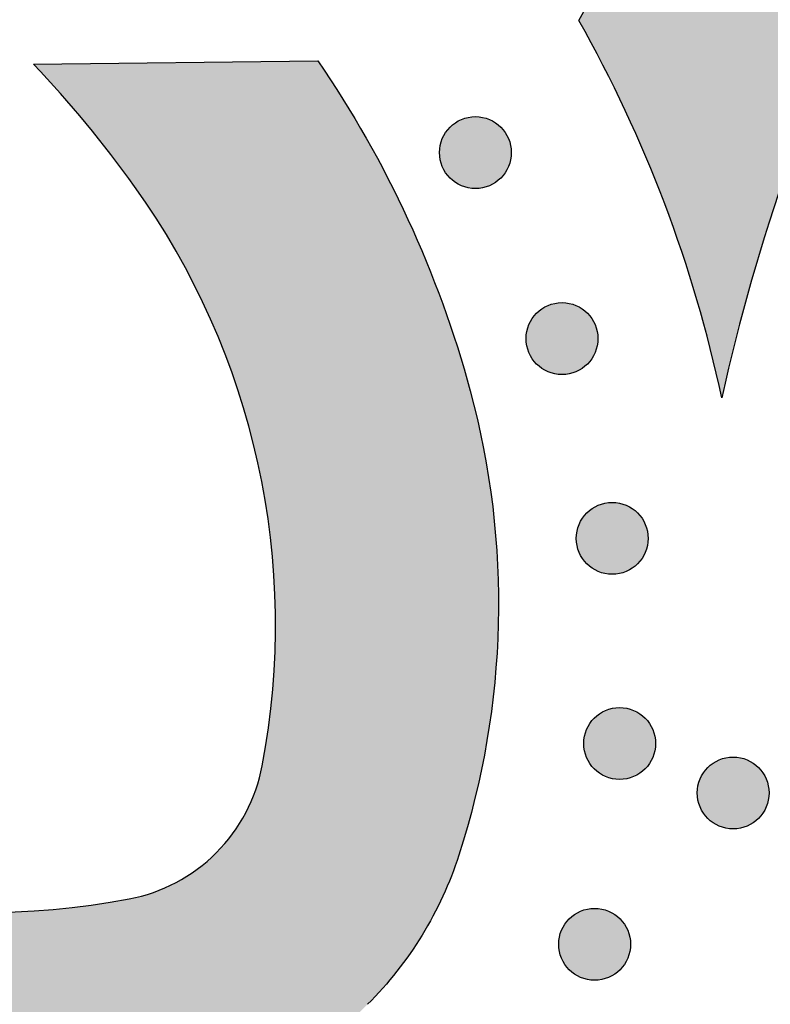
# Model space of a CAD drawing. Header units: millimetres. Extents: x -3873 to -97, y 912 to 4165.
# Tile 464 of 656: x -1398 to -1361, y 2634 to 2683. Entities that reach past the tile are written whole.
import ezdxf

# ---------------------------------------------------------------- set-up
doc = ezdxf.new("R2010")
doc.units = ezdxf.units.MM
doc.layers.add('pattern', color=7, linetype='Continuous', true_color=0x000000)

msp = doc.modelspace()

# ---------------------------------------------------------------- hatches: boundary and pattern name
at = {"layer": 'pattern'}
for points in [[(-1453.09, 2749.31), (-1451.684, 2749.66), (-1450.284, 2750.051), (-1448.892, 2750.481), (-1447.51, 2750.952), (-1446.139, 2751.462), (-1444.782, 2752.011), (-1443.44, 2752.599), (-1442.115, 2753.224), (-1440.807, 2753.887), (-1439.52, 2754.586), (-1438.254, 2755.321), (-1437.01, 2756.09), (-1435.791, 2756.893), (-1434.597, 2757.728), (-1433.429, 2758.594), (-1432.29, 2759.489), (-1429.559, 2760.115), (-1426.804, 2760.667), (-1424.029, 2761.143), (-1421.237, 2761.542), (-1418.429, 2761.864), (-1415.611, 2762.107), (-1412.785, 2762.272), (-1409.954, 2762.358), (-1407.122, 2762.365), (-1404.292, 2762.292), (-1401.467, 2762.141), (-1398.651, 2761.911), (-1395.846, 2761.603), (-1393.057, 2761.218), (-1390.286, 2760.757), (-1387.536, 2760.22), (-1385.864, 2759.847), (-1384.201, 2759.428), (-1382.55, 2758.966), (-1380.912, 2758.459), (-1379.766, 2758.07), (-1378.624, 2757.645), (-1377.487, 2757.185), (-1376.359, 2756.689), (-1375.239, 2756.158), (-1374.13, 2755.592), (-1373.033, 2754.99), (-1371.95, 2754.354), (-1370.883, 2753.684), (-1369.833, 2752.98), (-1368.801, 2752.243), (-1367.79, 2751.474), (-1366.8, 2750.673), (-1365.834, 2749.842), (-1364.892, 2748.982), (-1363.976, 2748.093), (-1363.087, 2747.177), (-1362.226, 2746.236), (-1361.395, 2745.269), (-1360.595, 2744.28), (-1359.825, 2743.269), (-1359.088, 2742.237), (-1358.384, 2741.187), (-1357.714, 2740.12), (-1357.077, 2739.037), (-1356.476, 2737.94), (-1355.909, 2736.832), (-1355.378, 2735.712), (-1354.882, 2734.583), (-1354.422, 2733.447), (-1353.997, 2732.305), (-1353.607, 2731.159), (-1353.19, 2729.822), (-1352.801, 2728.471), (-1352.44, 2727.108), (-1352.108, 2725.732), (-1351.806, 2724.345), (-1351.533, 2722.949), (-1351.291, 2721.542), (-1351.08, 2720.128), (-1350.9, 2718.707), (-1350.752, 2717.279), (-1350.635, 2715.847), (-1350.551, 2714.41), (-1350.498, 2712.97), (-1350.478, 2711.528), (-1350.49, 2710.086), (-1350.535, 2708.644), (-1350.612, 2707.203), (-1350.721, 2705.765), (-1350.862, 2704.33), (-1351.036, 2702.9), (-1351.241, 2701.475), (-1351.478, 2700.057), (-1351.746, 2698.647), (-1352.044, 2697.246), (-1352.374, 2695.854), (-1352.733, 2694.474), (-1353.122, 2693.105), (-1353.54, 2691.748), (-1353.986, 2690.406), (-1354.461, 2689.077), (-1354.962, 2687.764), (-1355.49, 2686.467), (-1356.778, 2683.77), (-1357.985, 2681.032), (-1359.11, 2678.256), (-1360.151, 2675.445), (-1361.106, 2672.605), (-1361.974, 2669.738), (-1362.754, 2666.849), (-1363.446, 2663.942), (-1363.717, 2665.158), (-1364.011, 2666.37), (-1364.328, 2667.577), (-1364.669, 2668.78), (-1365.033, 2669.976), (-1365.42, 2671.166), (-1365.83, 2672.349), (-1366.262, 2673.524), (-1366.717, 2674.69), (-1367.194, 2675.848), (-1367.693, 2676.995), (-1368.213, 2678.133), (-1368.755, 2679.259), (-1369.317, 2680.374), (-1369.9, 2681.476), (-1370.503, 2682.566), (-1369.523, 2684.364), (-1368.599, 2686.194), (-1367.731, 2688.054), (-1366.921, 2689.942), (-1366.171, 2691.854), (-1365.482, 2693.787), (-1364.855, 2695.739), (-1364.29, 2697.707), (-1364.054, 2698.609), (-1363.835, 2699.516), (-1363.631, 2700.429), (-1363.444, 2701.348), (-1363.272, 2702.271), (-1363.117, 2703.199), (-1362.979, 2704.132), (-1362.857, 2705.068), (-1362.751, 2706.007), (-1362.663, 2706.95), (-1362.592, 2707.894), (-1362.538, 2708.841), (-1362.501, 2709.789), (-1362.481, 2710.738), (-1362.479, 2711.687), (-1362.494, 2712.637), (-1362.526, 2713.586), (-1362.575, 2714.534), (-1362.641, 2715.481), (-1362.725, 2716.426), (-1362.826, 2717.369), (-1362.943, 2718.309), (-1363.078, 2719.246), (-1363.229, 2720.179), (-1363.397, 2721.108), (-1363.581, 2722.032), (-1363.782, 2722.952), (-1363.999, 2723.866), (-1364.231, 2724.774), (-1364.48, 2725.676), (-1364.744, 2726.572), (-1365.023, 2727.46), (-1365.302, 2728.282), (-1365.607, 2729.101), (-1365.937, 2729.916), (-1366.293, 2730.726), (-1366.674, 2731.529), (-1367.081, 2732.324), (-1367.512, 2733.111), (-1367.968, 2733.888), (-1368.449, 2734.653), (-1368.954, 2735.407), (-1369.483, 2736.146), (-1370.035, 2736.872), (-1370.609, 2737.582), (-1371.206, 2738.275), (-1371.823, 2738.95), (-1372.46, 2739.607), (-1373.118, 2740.245), (-1373.793, 2740.862), (-1374.486, 2741.458), (-1375.196, 2742.032), (-1375.922, 2742.584), (-1376.662, 2743.112), (-1377.415, 2743.617), (-1378.181, 2744.098), (-1378.957, 2744.555), (-1379.744, 2744.986), (-1380.54, 2745.392), (-1381.343, 2745.773), (-1382.152, 2746.129), (-1382.967, 2746.459), (-1383.787, 2746.764), (-1384.609, 2747.043), (-1385.497, 2747.322), (-1386.393, 2747.586), (-1387.295, 2747.834), (-1388.203, 2748.066), (-1389.117, 2748.283), (-1390.037, 2748.484), (-1390.961, 2748.668), (-1391.89, 2748.835), (-1392.823, 2748.987), (-1393.76, 2749.121), (-1394.7, 2749.238), (-1395.643, 2749.339), (-1396.588, 2749.422), (-1397.535, 2749.489), (-1398.483, 2749.538), (-1399.432, 2749.57), (-1400.382, 2749.584), (-1401.331, 2749.582), (-1402.28, 2749.562), (-1403.228, 2749.525), (-1404.175, 2749.47), (-1405.119, 2749.399), (-1406.062, 2749.311), (-1407.001, 2749.205), (-1407.937, 2749.083), (-1408.87, 2748.945), (-1409.798, 2748.789), (-1410.722, 2748.618), (-1411.64, 2748.43), (-1412.553, 2748.226), (-1413.461, 2748.006), (-1414.362, 2747.771), (-1416.331, 2747.205), (-1418.285, 2746.577), (-1420.22, 2745.886), (-1422.133, 2745.136), (-1424.022, 2744.325), (-1425.884, 2743.456), (-1427.715, 2742.53), (-1429.514, 2741.548), (-1430.866, 2742.313), (-1432.241, 2743.044), (-1433.637, 2743.741), (-1435.053, 2744.402), (-1436.489, 2745.026), (-1437.941, 2745.613), (-1439.41, 2746.161), (-1440.893, 2746.672), (-1442.389, 2747.142), (-1443.897, 2747.573), (-1445.414, 2747.964), (-1446.939, 2748.315), (-1448.471, 2748.625), (-1450.008, 2748.894), (-1451.548, 2749.123)], [(-1421.31, 2645.516), (-1420.558, 2644.99), (-1419.79, 2644.481), (-1419.006, 2643.989), (-1418.206, 2643.515), (-1417.391, 2643.059), (-1416.563, 2642.623), (-1415.721, 2642.206), (-1414.866, 2641.809), (-1413.999, 2641.433), (-1413.121, 2641.079), (-1412.232, 2640.746), (-1411.333, 2640.436), (-1410.426, 2640.149), (-1409.511, 2639.884), (-1408.588, 2639.643), (-1407.66, 2639.426), (-1406.726, 2639.233), (-1405.788, 2639.063), (-1404.846, 2638.918), (-1403.902, 2638.798), (-1402.957, 2638.701), (-1402.01, 2638.629), (-1401.064, 2638.581), (-1400.12, 2638.558), (-1399.177, 2638.558), (-1398.238, 2638.582), (-1397.303, 2638.63), (-1396.372, 2638.701), (-1395.447, 2638.795), (-1394.529, 2638.912), (-1393.617, 2639.051), (-1392.714, 2639.211), (-1392.565, 2639.241), (-1392.416, 2639.274), (-1392.267, 2639.309), (-1392.119, 2639.348), (-1391.971, 2639.389), (-1391.823, 2639.433), (-1391.676, 2639.48), (-1391.53, 2639.529), (-1391.385, 2639.582), (-1391.24, 2639.637), (-1391.096, 2639.695), (-1390.953, 2639.756), (-1390.812, 2639.819), (-1390.671, 2639.885), (-1390.532, 2639.954), (-1390.394, 2640.026), (-1390.257, 2640.1), (-1390.122, 2640.176), (-1389.988, 2640.255), (-1389.856, 2640.337), (-1389.726, 2640.421), (-1389.597, 2640.507), (-1389.47, 2640.596), (-1389.345, 2640.686), (-1389.221, 2640.779), (-1389.1, 2640.874), (-1388.981, 2640.972), (-1388.864, 2641.071), (-1388.748, 2641.172), (-1388.635, 2641.275), (-1388.524, 2641.38), (-1388.416, 2641.487), (-1388.309, 2641.595), (-1388.204, 2641.706), (-1388.101, 2641.819), (-1388, 2641.934), (-1387.901, 2642.052), (-1387.804, 2642.171), (-1387.709, 2642.292), (-1387.616, 2642.416), (-1387.525, 2642.541), (-1387.436, 2642.668), (-1387.35, 2642.797), (-1387.266, 2642.927), (-1387.185, 2643.059), (-1387.106, 2643.193), (-1387.029, 2643.328), (-1386.955, 2643.465), (-1386.884, 2643.603), (-1386.815, 2643.742), (-1386.749, 2643.883), (-1386.686, 2644.025), (-1386.625, 2644.167), (-1386.567, 2644.311), (-1386.512, 2644.456), (-1386.459, 2644.601), (-1386.41, 2644.747), (-1386.363, 2644.894), (-1386.319, 2645.042), (-1386.278, 2645.19), (-1386.239, 2645.338), (-1386.204, 2645.487), (-1386.171, 2645.636), (-1386.141, 2645.785), (-1385.981, 2646.688), (-1385.842, 2647.6), (-1385.726, 2648.518), (-1385.632, 2649.443), (-1385.561, 2650.374), (-1385.513, 2651.309), (-1385.489, 2652.249), (-1385.489, 2653.191), (-1385.513, 2654.136), (-1385.561, 2655.082), (-1385.633, 2656.028), (-1385.729, 2656.973), (-1385.85, 2657.917), (-1385.995, 2658.859), (-1386.165, 2659.797), (-1386.358, 2660.731), (-1386.576, 2661.659), (-1386.817, 2662.582), (-1387.081, 2663.497), (-1387.369, 2664.404), (-1387.679, 2665.303), (-1388.012, 2666.191), (-1388.367, 2667.07), (-1388.742, 2667.937), (-1389.139, 2668.791), (-1389.556, 2669.633), (-1389.993, 2670.462), (-1390.449, 2671.276), (-1390.924, 2672.076), (-1391.416, 2672.86), (-1391.925, 2673.628), (-1392.451, 2674.38), (-1393.619, 2675.951), (-1394.842, 2677.481), (-1396.116, 2678.968), (-1397.441, 2680.409), (-1383.396, 2680.578), (-1382.771, 2679.646), (-1382.165, 2678.7), (-1381.577, 2677.74), (-1381.01, 2676.766), (-1380.462, 2675.78), (-1379.936, 2674.782), (-1379.43, 2673.773), (-1378.945, 2672.753), (-1378.482, 2671.723), (-1378.042, 2670.683), (-1377.623, 2669.635), (-1377.227, 2668.58), (-1376.853, 2667.516), (-1376.503, 2666.447), (-1376.175, 2665.372), (-1375.871, 2664.292), (-1375.689, 2663.597), (-1375.52, 2662.898), (-1375.363, 2662.195), (-1375.218, 2661.487), (-1375.086, 2660.776), (-1374.967, 2660.061), (-1374.86, 2659.342), (-1374.766, 2658.621), (-1374.685, 2657.897), (-1374.617, 2657.171), (-1374.562, 2656.444), (-1374.52, 2655.715), (-1374.491, 2654.984), (-1374.476, 2654.253), (-1374.474, 2653.522), (-1374.485, 2652.79), (-1374.51, 2652.059), (-1374.548, 2651.328), (-1374.599, 2650.599), (-1374.663, 2649.871), (-1374.74, 2649.144), (-1374.831, 2648.42), (-1374.934, 2647.699), (-1375.051, 2646.98), (-1375.18, 2646.264), (-1375.322, 2645.552), (-1375.476, 2644.843), (-1375.643, 2644.139), (-1375.822, 2643.439), (-1376.014, 2642.744), (-1376.217, 2642.055), (-1376.432, 2641.37), (-1376.606, 2640.859), (-1376.795, 2640.351), (-1377, 2639.848), (-1377.22, 2639.35), (-1377.455, 2638.857), (-1377.705, 2638.372), (-1377.969, 2637.893), (-1378.248, 2637.422), (-1378.54, 2636.96), (-1378.846, 2636.507), (-1379.165, 2636.064), (-1379.496, 2635.63), (-1379.84, 2635.208), (-1380.195, 2634.796), (-1380.561, 2634.397), (-1380.937, 2634.009), (-1381.325, 2633.633), (-1381.724, 2633.267), (-1382.136, 2632.912), (-1382.558, 2632.568), (-1382.991, 2632.237), (-1383.435, 2631.918), (-1383.888, 2631.612), (-1384.35, 2631.319), (-1384.821, 2631.041), (-1385.299, 2630.776), (-1385.785, 2630.526), (-1386.277, 2630.291), (-1386.775, 2630.071), (-1387.278, 2629.866), (-1387.786, 2629.677), (-1388.297, 2629.502), (-1388.982, 2629.287), (-1389.672, 2629.084), (-1390.367, 2628.893), (-1391.066, 2628.714), (-1391.77, 2628.547), (-1392.479, 2628.392), (-1393.191, 2628.25), (-1393.907, 2628.121), (-1394.626, 2628.004), (-1395.347, 2627.9), (-1396.071, 2627.81), (-1396.798, 2627.732), (-1397.526, 2627.668), (-1398.255, 2627.617), (-1398.986, 2627.579), (-1399.717, 2627.554), (-1400.449, 2627.543), (-1401.18, 2627.545), (-1401.911, 2627.56), (-1402.641, 2627.588), (-1403.371, 2627.63), (-1404.098, 2627.685), (-1404.824, 2627.753), (-1405.548, 2627.834), (-1406.269, 2627.928), (-1406.988, 2628.034), (-1407.703, 2628.154), (-1408.414, 2628.286), (-1409.122, 2628.431), (-1409.826, 2628.587), (-1410.525, 2628.757), (-1411.219, 2628.938), (-1412.299, 2629.242), (-1413.374, 2629.569), (-1414.444, 2629.92), (-1415.507, 2630.293), (-1416.563, 2630.689), (-1417.611, 2631.108), (-1418.65, 2631.548), (-1419.681, 2632.011), (-1420.701, 2632.495), (-1421.71, 2633.001), (-1422.708, 2633.528), (-1423.694, 2634.075), (-1424.668, 2634.642), (-1425.628, 2635.229), (-1426.574, 2635.836), (-1427.506, 2636.461), (-1427.34, 2650.505), (-1425.898, 2649.181), (-1424.411, 2647.907), (-1422.881, 2646.684)], [(-1376.868, 2674.795), (-1376.839, 2674.768), (-1376.81, 2674.741), (-1376.781, 2674.714), (-1376.75, 2674.688), (-1376.718, 2674.662), (-1376.686, 2674.637), (-1376.652, 2674.612), (-1376.618, 2674.588), (-1376.583, 2674.565), (-1376.548, 2674.542), (-1376.511, 2674.52), (-1376.474, 2674.499), (-1376.436, 2674.478), (-1376.397, 2674.458), (-1376.358, 2674.44), (-1376.318, 2674.422), (-1376.277, 2674.405), (-1376.236, 2674.389), (-1376.194, 2674.373), (-1376.151, 2674.359), (-1376.108, 2674.346), (-1376.065, 2674.334), (-1376.021, 2674.323), (-1375.977, 2674.313), (-1375.932, 2674.305), (-1375.887, 2674.297), (-1375.842, 2674.291), (-1375.796, 2674.285), (-1375.751, 2674.281), (-1375.705, 2674.278), (-1375.659, 2674.276), (-1375.613, 2674.276), (-1375.567, 2674.276), (-1375.521, 2674.278), (-1375.475, 2674.281), (-1375.43, 2674.285), (-1375.384, 2674.291), (-1375.339, 2674.297), (-1375.294, 2674.305), (-1375.249, 2674.313), (-1375.205, 2674.323), (-1375.161, 2674.334), (-1375.118, 2674.346), (-1375.075, 2674.359), (-1375.032, 2674.374), (-1374.99, 2674.389), (-1374.949, 2674.405), (-1374.908, 2674.422), (-1374.868, 2674.44), (-1374.829, 2674.459), (-1374.79, 2674.478), (-1374.752, 2674.499), (-1374.715, 2674.52), (-1374.678, 2674.542), (-1374.643, 2674.565), (-1374.608, 2674.588), (-1374.573, 2674.612), (-1374.54, 2674.637), (-1374.508, 2674.662), (-1374.476, 2674.688), (-1374.445, 2674.714), (-1374.416, 2674.741), (-1374.387, 2674.768), (-1374.358, 2674.796), (-1374.331, 2674.824), (-1374.304, 2674.853), (-1374.277, 2674.883), (-1374.251, 2674.913), (-1374.225, 2674.945), (-1374.2, 2674.977), (-1374.175, 2675.011), (-1374.151, 2675.045), (-1374.128, 2675.08), (-1374.105, 2675.116), (-1374.083, 2675.152), (-1374.062, 2675.189), (-1374.041, 2675.227), (-1374.021, 2675.266), (-1374.003, 2675.305), (-1373.985, 2675.346), (-1373.968, 2675.386), (-1373.952, 2675.428), (-1373.936, 2675.47), (-1373.922, 2675.512), (-1373.909, 2675.555), (-1373.897, 2675.598), (-1373.886, 2675.642), (-1373.876, 2675.687), (-1373.868, 2675.731), (-1373.86, 2675.776), (-1373.854, 2675.822), (-1373.848, 2675.867), (-1373.844, 2675.913), (-1373.841, 2675.958), (-1373.839, 2676.004), (-1373.839, 2676.05), (-1373.839, 2676.096), (-1373.841, 2676.142), (-1373.844, 2676.188), (-1373.848, 2676.234), (-1373.854, 2676.279), (-1373.86, 2676.324), (-1373.868, 2676.369), (-1373.876, 2676.414), (-1373.886, 2676.458), (-1373.897, 2676.502), (-1373.909, 2676.545), (-1373.922, 2676.588), (-1373.937, 2676.631), (-1373.952, 2676.673), (-1373.968, 2676.714), (-1373.985, 2676.755), (-1374.003, 2676.795), (-1374.022, 2676.834), (-1374.041, 2676.873), (-1374.062, 2676.911), (-1374.083, 2676.948), (-1374.105, 2676.985), (-1374.128, 2677.021), (-1374.151, 2677.056), (-1374.175, 2677.09), (-1374.2, 2677.123), (-1374.225, 2677.155), (-1374.251, 2677.187), (-1374.277, 2677.218), (-1374.304, 2677.248), (-1374.331, 2677.277), (-1374.359, 2677.305), (-1374.387, 2677.332), (-1374.416, 2677.36), (-1374.446, 2677.386), (-1374.476, 2677.412), (-1374.508, 2677.438), (-1374.54, 2677.463), (-1374.574, 2677.488), (-1374.608, 2677.512), (-1374.643, 2677.536), (-1374.678, 2677.558), (-1374.715, 2677.58), (-1374.752, 2677.602), (-1374.79, 2677.622), (-1374.829, 2677.642), (-1374.868, 2677.661), (-1374.909, 2677.679), (-1374.949, 2677.696), (-1374.991, 2677.712), (-1375.033, 2677.727), (-1375.075, 2677.741), (-1375.118, 2677.754), (-1375.161, 2677.766), (-1375.205, 2677.777), (-1375.25, 2677.787), (-1375.294, 2677.796), (-1375.339, 2677.803), (-1375.385, 2677.81), (-1375.43, 2677.815), (-1375.476, 2677.819), (-1375.521, 2677.822), (-1375.567, 2677.824), (-1375.613, 2677.824), (-1375.659, 2677.824), (-1375.705, 2677.822), (-1375.751, 2677.819), (-1375.796, 2677.815), (-1375.842, 2677.81), (-1375.887, 2677.803), (-1375.932, 2677.795), (-1375.977, 2677.787), (-1376.021, 2677.777), (-1376.065, 2677.766), (-1376.108, 2677.754), (-1376.151, 2677.741), (-1376.194, 2677.727), (-1376.236, 2677.712), (-1376.277, 2677.695), (-1376.318, 2677.678), (-1376.358, 2677.66), (-1376.397, 2677.642), (-1376.436, 2677.622), (-1376.474, 2677.601), (-1376.511, 2677.58), (-1376.548, 2677.558), (-1376.584, 2677.535), (-1376.619, 2677.512), (-1376.653, 2677.488), (-1376.686, 2677.463), (-1376.718, 2677.438), (-1376.75, 2677.412), (-1376.781, 2677.386), (-1376.811, 2677.359), (-1376.84, 2677.332), (-1376.868, 2677.305), (-1376.895, 2677.276), (-1376.923, 2677.247), (-1376.949, 2677.218), (-1376.975, 2677.187), (-1377.001, 2677.155), (-1377.026, 2677.123), (-1377.051, 2677.089), (-1377.075, 2677.055), (-1377.099, 2677.02), (-1377.121, 2676.985), (-1377.143, 2676.948), (-1377.165, 2676.911), (-1377.185, 2676.873), (-1377.205, 2676.834), (-1377.224, 2676.795), (-1377.242, 2676.755), (-1377.259, 2676.714), (-1377.275, 2676.673), (-1377.29, 2676.631), (-1377.304, 2676.588), (-1377.317, 2676.545), (-1377.329, 2676.502), (-1377.34, 2676.458), (-1377.35, 2676.414), (-1377.359, 2676.369), (-1377.366, 2676.324), (-1377.373, 2676.279), (-1377.378, 2676.233), (-1377.382, 2676.188), (-1377.385, 2676.142), (-1377.387, 2676.096), (-1377.387, 2676.05), (-1377.387, 2676.004), (-1377.385, 2675.958), (-1377.382, 2675.912), (-1377.378, 2675.867), (-1377.373, 2675.821), (-1377.366, 2675.776), (-1377.358, 2675.731), (-1377.35, 2675.686), (-1377.34, 2675.642), (-1377.329, 2675.598), (-1377.317, 2675.555), (-1377.304, 2675.512), (-1377.29, 2675.469), (-1377.275, 2675.427), (-1377.258, 2675.386), (-1377.241, 2675.345), (-1377.223, 2675.305), (-1377.205, 2675.266), (-1377.185, 2675.227), (-1377.164, 2675.189), (-1377.143, 2675.152), (-1377.121, 2675.115), (-1377.098, 2675.08), (-1377.075, 2675.045), (-1377.051, 2675.011), (-1377.026, 2674.977), (-1377.001, 2674.945), (-1376.975, 2674.913), (-1376.949, 2674.882), (-1376.922, 2674.853), (-1376.895, 2674.824)], [(-1372.591, 2665.614), (-1372.563, 2665.587), (-1372.534, 2665.56), (-1372.504, 2665.533), (-1372.473, 2665.507), (-1372.442, 2665.481), (-1372.409, 2665.456), (-1372.376, 2665.431), (-1372.342, 2665.407), (-1372.307, 2665.384), (-1372.271, 2665.361), (-1372.235, 2665.339), (-1372.197, 2665.317), (-1372.159, 2665.297), (-1372.121, 2665.277), (-1372.081, 2665.259), (-1372.041, 2665.241), (-1372, 2665.224), (-1371.959, 2665.207), (-1371.917, 2665.192), (-1371.874, 2665.178), (-1371.832, 2665.165), (-1371.788, 2665.153), (-1371.744, 2665.142), (-1371.7, 2665.132), (-1371.655, 2665.124), (-1371.61, 2665.116), (-1371.565, 2665.109), (-1371.52, 2665.104), (-1371.474, 2665.1), (-1371.428, 2665.097), (-1371.382, 2665.095), (-1371.336, 2665.095), (-1371.29, 2665.095), (-1371.244, 2665.097), (-1371.199, 2665.1), (-1371.153, 2665.104), (-1371.108, 2665.109), (-1371.062, 2665.116), (-1371.017, 2665.124), (-1370.973, 2665.132), (-1370.928, 2665.142), (-1370.885, 2665.153), (-1370.841, 2665.165), (-1370.798, 2665.178), (-1370.756, 2665.192), (-1370.714, 2665.208), (-1370.672, 2665.224), (-1370.632, 2665.241), (-1370.591, 2665.259), (-1370.552, 2665.277), (-1370.513, 2665.297), (-1370.475, 2665.318), (-1370.438, 2665.339), (-1370.402, 2665.361), (-1370.366, 2665.384), (-1370.331, 2665.407), (-1370.297, 2665.431), (-1370.264, 2665.456), (-1370.231, 2665.481), (-1370.199, 2665.507), (-1370.169, 2665.533), (-1370.139, 2665.56), (-1370.11, 2665.587), (-1370.082, 2665.614), (-1370.054, 2665.643), (-1370.027, 2665.672), (-1370, 2665.702), (-1369.974, 2665.732), (-1369.948, 2665.764), (-1369.923, 2665.796), (-1369.898, 2665.83), (-1369.874, 2665.864), (-1369.851, 2665.899), (-1369.828, 2665.934), (-1369.806, 2665.971), (-1369.785, 2666.008), (-1369.764, 2666.046), (-1369.745, 2666.085), (-1369.726, 2666.124), (-1369.708, 2666.164), (-1369.691, 2666.205), (-1369.675, 2666.246), (-1369.66, 2666.288), (-1369.646, 2666.331), (-1369.633, 2666.374), (-1369.621, 2666.417), (-1369.61, 2666.461), (-1369.6, 2666.506), (-1369.591, 2666.55), (-1369.583, 2666.595), (-1369.577, 2666.64), (-1369.572, 2666.686), (-1369.567, 2666.732), (-1369.564, 2666.777), (-1369.563, 2666.823), (-1369.562, 2666.869), (-1369.563, 2666.915), (-1369.564, 2666.961), (-1369.567, 2667.007), (-1369.572, 2667.052), (-1369.577, 2667.098), (-1369.583, 2667.143), (-1369.591, 2667.188), (-1369.6, 2667.233), (-1369.61, 2667.277), (-1369.621, 2667.321), (-1369.633, 2667.364), (-1369.646, 2667.407), (-1369.66, 2667.45), (-1369.675, 2667.492), (-1369.691, 2667.533), (-1369.708, 2667.574), (-1369.726, 2667.614), (-1369.745, 2667.653), (-1369.765, 2667.692), (-1369.785, 2667.73), (-1369.806, 2667.767), (-1369.828, 2667.804), (-1369.851, 2667.84), (-1369.875, 2667.874), (-1369.899, 2667.909), (-1369.923, 2667.942), (-1369.948, 2667.974), (-1369.974, 2668.006), (-1370, 2668.037), (-1370.027, 2668.067), (-1370.054, 2668.096), (-1370.082, 2668.124), (-1370.11, 2668.151), (-1370.139, 2668.178), (-1370.169, 2668.205), (-1370.2, 2668.231), (-1370.231, 2668.257), (-1370.264, 2668.282), (-1370.297, 2668.307), (-1370.331, 2668.331), (-1370.366, 2668.354), (-1370.402, 2668.377), (-1370.438, 2668.399), (-1370.476, 2668.42), (-1370.514, 2668.441), (-1370.552, 2668.461), (-1370.592, 2668.479), (-1370.632, 2668.497), (-1370.673, 2668.514), (-1370.714, 2668.53), (-1370.756, 2668.546), (-1370.798, 2668.56), (-1370.841, 2668.573), (-1370.885, 2668.585), (-1370.929, 2668.596), (-1370.973, 2668.606), (-1371.018, 2668.614), (-1371.063, 2668.622), (-1371.108, 2668.628), (-1371.153, 2668.634), (-1371.199, 2668.638), (-1371.245, 2668.641), (-1371.291, 2668.643), (-1371.337, 2668.643), (-1371.382, 2668.643), (-1371.428, 2668.641), (-1371.474, 2668.638), (-1371.52, 2668.634), (-1371.565, 2668.628), (-1371.611, 2668.622), (-1371.655, 2668.614), (-1371.7, 2668.606), (-1371.744, 2668.596), (-1371.788, 2668.585), (-1371.832, 2668.573), (-1371.875, 2668.56), (-1371.917, 2668.546), (-1371.959, 2668.53), (-1372.001, 2668.514), (-1372.041, 2668.497), (-1372.081, 2668.479), (-1372.121, 2668.46), (-1372.16, 2668.441), (-1372.198, 2668.42), (-1372.235, 2668.399), (-1372.271, 2668.377), (-1372.307, 2668.354), (-1372.342, 2668.331), (-1372.376, 2668.307), (-1372.409, 2668.282), (-1372.442, 2668.257), (-1372.473, 2668.231), (-1372.504, 2668.205), (-1372.534, 2668.178), (-1372.563, 2668.151), (-1372.591, 2668.123), (-1372.619, 2668.095), (-1372.646, 2668.066), (-1372.673, 2668.036), (-1372.699, 2668.006), (-1372.725, 2667.974), (-1372.75, 2667.942), (-1372.774, 2667.908), (-1372.798, 2667.874), (-1372.822, 2667.839), (-1372.845, 2667.804), (-1372.867, 2667.767), (-1372.888, 2667.73), (-1372.908, 2667.692), (-1372.928, 2667.653), (-1372.947, 2667.614), (-1372.965, 2667.574), (-1372.982, 2667.533), (-1372.998, 2667.491), (-1373.013, 2667.45), (-1373.027, 2667.407), (-1373.04, 2667.364), (-1373.052, 2667.321), (-1373.063, 2667.277), (-1373.073, 2667.232), (-1373.082, 2667.188), (-1373.089, 2667.143), (-1373.096, 2667.098), (-1373.101, 2667.052), (-1373.105, 2667.006), (-1373.108, 2666.961), (-1373.11, 2666.915), (-1373.111, 2666.869), (-1373.11, 2666.823), (-1373.108, 2666.777), (-1373.105, 2666.731), (-1373.101, 2666.686), (-1373.096, 2666.64), (-1373.089, 2666.595), (-1373.082, 2666.55), (-1373.073, 2666.505), (-1373.063, 2666.461), (-1373.052, 2666.417), (-1373.04, 2666.374), (-1373.027, 2666.331), (-1373.013, 2666.288), (-1372.998, 2666.246), (-1372.982, 2666.205), (-1372.965, 2666.164), (-1372.947, 2666.124), (-1372.928, 2666.085), (-1372.908, 2666.046), (-1372.888, 2666.008), (-1372.866, 2665.971), (-1372.844, 2665.934), (-1372.822, 2665.898), (-1372.798, 2665.863), (-1372.774, 2665.829), (-1372.75, 2665.796), (-1372.724, 2665.764), (-1372.699, 2665.732), (-1372.672, 2665.701), (-1372.646, 2665.671), (-1372.618, 2665.642)], [(-1370.11, 2655.754), (-1370.081, 2655.726), (-1370.052, 2655.699), (-1370.022, 2655.672), (-1369.992, 2655.646), (-1369.96, 2655.62), (-1369.928, 2655.595), (-1369.894, 2655.57), (-1369.86, 2655.546), (-1369.825, 2655.523), (-1369.79, 2655.5), (-1369.753, 2655.478), (-1369.716, 2655.457), (-1369.678, 2655.436), (-1369.639, 2655.417), (-1369.6, 2655.398), (-1369.56, 2655.38), (-1369.519, 2655.363), (-1369.477, 2655.347), (-1369.436, 2655.332), (-1369.393, 2655.318), (-1369.35, 2655.305), (-1369.307, 2655.292), (-1369.263, 2655.282), (-1369.218, 2655.272), (-1369.174, 2655.263), (-1369.129, 2655.255), (-1369.084, 2655.249), (-1369.038, 2655.244), (-1368.992, 2655.239), (-1368.947, 2655.236), (-1368.901, 2655.235), (-1368.855, 2655.234), (-1368.809, 2655.235), (-1368.763, 2655.236), (-1368.717, 2655.239), (-1368.672, 2655.244), (-1368.626, 2655.249), (-1368.581, 2655.255), (-1368.536, 2655.263), (-1368.491, 2655.272), (-1368.447, 2655.282), (-1368.403, 2655.293), (-1368.36, 2655.305), (-1368.317, 2655.318), (-1368.274, 2655.332), (-1368.232, 2655.347), (-1368.191, 2655.363), (-1368.15, 2655.38), (-1368.11, 2655.398), (-1368.071, 2655.417), (-1368.032, 2655.437), (-1367.994, 2655.457), (-1367.957, 2655.478), (-1367.92, 2655.5), (-1367.884, 2655.523), (-1367.849, 2655.546), (-1367.815, 2655.571), (-1367.782, 2655.595), (-1367.75, 2655.62), (-1367.718, 2655.646), (-1367.687, 2655.672), (-1367.657, 2655.699), (-1367.628, 2655.726), (-1367.6, 2655.754), (-1367.573, 2655.782), (-1367.546, 2655.811), (-1367.519, 2655.841), (-1367.493, 2655.872), (-1367.467, 2655.903), (-1367.442, 2655.936), (-1367.417, 2655.969), (-1367.393, 2656.003), (-1367.37, 2656.038), (-1367.347, 2656.074), (-1367.325, 2656.11), (-1367.304, 2656.147), (-1367.283, 2656.186), (-1367.263, 2656.224), (-1367.245, 2656.264), (-1367.227, 2656.304), (-1367.21, 2656.345), (-1367.193, 2656.386), (-1367.178, 2656.428), (-1367.164, 2656.47), (-1367.151, 2656.513), (-1367.139, 2656.557), (-1367.128, 2656.601), (-1367.118, 2656.645), (-1367.11, 2656.69), (-1367.102, 2656.735), (-1367.095, 2656.78), (-1367.09, 2656.825), (-1367.086, 2656.871), (-1367.083, 2656.917), (-1367.081, 2656.963), (-1367.081, 2657.008), (-1367.081, 2657.054), (-1367.083, 2657.1), (-1367.086, 2657.146), (-1367.09, 2657.192), (-1367.096, 2657.237), (-1367.102, 2657.282), (-1367.11, 2657.327), (-1367.118, 2657.372), (-1367.128, 2657.416), (-1367.139, 2657.46), (-1367.151, 2657.504), (-1367.164, 2657.547), (-1367.178, 2657.589), (-1367.194, 2657.631), (-1367.21, 2657.672), (-1367.227, 2657.713), (-1367.245, 2657.753), (-1367.263, 2657.793), (-1367.283, 2657.831), (-1367.304, 2657.869), (-1367.325, 2657.907), (-1367.347, 2657.943), (-1367.37, 2657.979), (-1367.393, 2658.014), (-1367.417, 2658.048), (-1367.442, 2658.081), (-1367.467, 2658.114), (-1367.493, 2658.145), (-1367.519, 2658.176), (-1367.546, 2658.206), (-1367.573, 2658.235), (-1367.6, 2658.263), (-1367.629, 2658.291), (-1367.658, 2658.318), (-1367.688, 2658.344), (-1367.718, 2658.371), (-1367.75, 2658.396), (-1367.782, 2658.422), (-1367.816, 2658.446), (-1367.85, 2658.47), (-1367.885, 2658.494), (-1367.92, 2658.517), (-1367.957, 2658.539), (-1367.994, 2658.56), (-1368.032, 2658.58), (-1368.071, 2658.6), (-1368.11, 2658.619), (-1368.15, 2658.637), (-1368.191, 2658.654), (-1368.232, 2658.67), (-1368.274, 2658.685), (-1368.317, 2658.699), (-1368.36, 2658.712), (-1368.403, 2658.724), (-1368.447, 2658.735), (-1368.492, 2658.745), (-1368.536, 2658.754), (-1368.581, 2658.761), (-1368.626, 2658.768), (-1368.672, 2658.773), (-1368.718, 2658.777), (-1368.763, 2658.78), (-1368.809, 2658.782), (-1368.855, 2658.783), (-1368.901, 2658.782), (-1368.947, 2658.78), (-1368.993, 2658.777), (-1369.038, 2658.773), (-1369.084, 2658.768), (-1369.129, 2658.761), (-1369.174, 2658.754), (-1369.219, 2658.745), (-1369.263, 2658.735), (-1369.307, 2658.724), (-1369.35, 2658.712), (-1369.393, 2658.699), (-1369.436, 2658.685), (-1369.478, 2658.67), (-1369.519, 2658.654), (-1369.56, 2658.637), (-1369.6, 2658.619), (-1369.639, 2658.6), (-1369.678, 2658.58), (-1369.716, 2658.56), (-1369.753, 2658.538), (-1369.79, 2658.516), (-1369.826, 2658.494), (-1369.86, 2658.47), (-1369.895, 2658.446), (-1369.928, 2658.422), (-1369.96, 2658.396), (-1369.992, 2658.371), (-1370.023, 2658.344), (-1370.053, 2658.318), (-1370.082, 2658.29), (-1370.11, 2658.263), (-1370.137, 2658.235), (-1370.164, 2658.206), (-1370.191, 2658.176), (-1370.217, 2658.145), (-1370.243, 2658.113), (-1370.268, 2658.081), (-1370.293, 2658.048), (-1370.317, 2658.014), (-1370.34, 2657.979), (-1370.363, 2657.943), (-1370.385, 2657.906), (-1370.406, 2657.869), (-1370.427, 2657.831), (-1370.447, 2657.792), (-1370.465, 2657.753), (-1370.483, 2657.713), (-1370.5, 2657.672), (-1370.517, 2657.631), (-1370.532, 2657.589), (-1370.546, 2657.546), (-1370.559, 2657.503), (-1370.571, 2657.46), (-1370.582, 2657.416), (-1370.592, 2657.372), (-1370.6, 2657.327), (-1370.608, 2657.282), (-1370.615, 2657.237), (-1370.62, 2657.191), (-1370.624, 2657.146), (-1370.627, 2657.1), (-1370.629, 2657.054), (-1370.629, 2657.008), (-1370.629, 2656.962), (-1370.627, 2656.916), (-1370.624, 2656.871), (-1370.62, 2656.825), (-1370.614, 2656.779), (-1370.608, 2656.734), (-1370.6, 2656.689), (-1370.592, 2656.645), (-1370.582, 2656.6), (-1370.571, 2656.556), (-1370.559, 2656.513), (-1370.546, 2656.47), (-1370.532, 2656.428), (-1370.516, 2656.386), (-1370.5, 2656.344), (-1370.483, 2656.303), (-1370.465, 2656.263), (-1370.447, 2656.224), (-1370.427, 2656.185), (-1370.406, 2656.147), (-1370.385, 2656.11), (-1370.363, 2656.073), (-1370.34, 2656.038), (-1370.317, 2656.003), (-1370.293, 2655.969), (-1370.268, 2655.935), (-1370.243, 2655.903), (-1370.217, 2655.871), (-1370.191, 2655.841), (-1370.164, 2655.811), (-1370.137, 2655.782)], [(-1369.743, 2645.628), (-1369.715, 2645.601), (-1369.686, 2645.573), (-1369.656, 2645.547), (-1369.626, 2645.52), (-1369.594, 2645.495), (-1369.562, 2645.469), (-1369.528, 2645.445), (-1369.494, 2645.421), (-1369.459, 2645.397), (-1369.423, 2645.375), (-1369.387, 2645.353), (-1369.35, 2645.331), (-1369.312, 2645.311), (-1369.273, 2645.291), (-1369.234, 2645.272), (-1369.193, 2645.254), (-1369.153, 2645.237), (-1369.111, 2645.221), (-1369.069, 2645.206), (-1369.027, 2645.192), (-1368.984, 2645.179), (-1368.94, 2645.167), (-1368.897, 2645.156), (-1368.852, 2645.146), (-1368.808, 2645.137), (-1368.763, 2645.13), (-1368.717, 2645.123), (-1368.672, 2645.118), (-1368.626, 2645.114), (-1368.581, 2645.111), (-1368.535, 2645.109), (-1368.489, 2645.109), (-1368.443, 2645.109), (-1368.397, 2645.111), (-1368.351, 2645.114), (-1368.305, 2645.118), (-1368.26, 2645.123), (-1368.215, 2645.13), (-1368.17, 2645.137), (-1368.125, 2645.146), (-1368.081, 2645.156), (-1368.037, 2645.167), (-1367.993, 2645.179), (-1367.951, 2645.192), (-1367.908, 2645.206), (-1367.866, 2645.221), (-1367.825, 2645.237), (-1367.784, 2645.255), (-1367.744, 2645.272), (-1367.705, 2645.291), (-1367.666, 2645.311), (-1367.628, 2645.331), (-1367.591, 2645.353), (-1367.554, 2645.375), (-1367.518, 2645.398), (-1367.483, 2645.421), (-1367.449, 2645.445), (-1367.416, 2645.47), (-1367.384, 2645.495), (-1367.352, 2645.521), (-1367.321, 2645.547), (-1367.291, 2645.574), (-1367.262, 2645.601), (-1367.234, 2645.628), (-1367.207, 2645.656), (-1367.179, 2645.685), (-1367.153, 2645.715), (-1367.126, 2645.746), (-1367.101, 2645.778), (-1367.076, 2645.81), (-1367.051, 2645.843), (-1367.027, 2645.878), (-1367.003, 2645.912), (-1366.981, 2645.948), (-1366.959, 2645.985), (-1366.937, 2646.022), (-1366.917, 2646.06), (-1366.897, 2646.099), (-1366.878, 2646.138), (-1366.86, 2646.178), (-1366.843, 2646.219), (-1366.827, 2646.26), (-1366.812, 2646.302), (-1366.798, 2646.345), (-1366.785, 2646.388), (-1366.773, 2646.431), (-1366.762, 2646.475), (-1366.752, 2646.519), (-1366.743, 2646.564), (-1366.736, 2646.609), (-1366.729, 2646.654), (-1366.724, 2646.7), (-1366.72, 2646.745), (-1366.717, 2646.791), (-1366.715, 2646.837), (-1366.715, 2646.883), (-1366.715, 2646.929), (-1366.717, 2646.975), (-1366.72, 2647.021), (-1366.724, 2647.066), (-1366.729, 2647.112), (-1366.736, 2647.157), (-1366.743, 2647.202), (-1366.752, 2647.247), (-1366.762, 2647.291), (-1366.773, 2647.335), (-1366.785, 2647.378), (-1366.798, 2647.421), (-1366.812, 2647.464), (-1366.827, 2647.506), (-1366.844, 2647.547), (-1366.861, 2647.588), (-1366.879, 2647.628), (-1366.897, 2647.667), (-1366.917, 2647.706), (-1366.938, 2647.744), (-1366.959, 2647.781), (-1366.981, 2647.818), (-1367.004, 2647.853), (-1367.027, 2647.888), (-1367.051, 2647.922), (-1367.076, 2647.956), (-1367.101, 2647.988), (-1367.127, 2648.02), (-1367.153, 2648.05), (-1367.18, 2648.08), (-1367.207, 2648.109), (-1367.234, 2648.138), (-1367.263, 2648.165), (-1367.292, 2648.192), (-1367.321, 2648.219), (-1367.352, 2648.245), (-1367.384, 2648.271), (-1367.416, 2648.296), (-1367.449, 2648.321), (-1367.484, 2648.345), (-1367.519, 2648.368), (-1367.554, 2648.391), (-1367.591, 2648.413), (-1367.628, 2648.434), (-1367.666, 2648.455), (-1367.705, 2648.474), (-1367.744, 2648.493), (-1367.784, 2648.511), (-1367.825, 2648.528), (-1367.866, 2648.544), (-1367.908, 2648.559), (-1367.951, 2648.574), (-1367.994, 2648.587), (-1368.037, 2648.599), (-1368.081, 2648.61), (-1368.125, 2648.62), (-1368.17, 2648.628), (-1368.215, 2648.636), (-1368.26, 2648.642), (-1368.306, 2648.648), (-1368.351, 2648.652), (-1368.397, 2648.655), (-1368.443, 2648.657), (-1368.489, 2648.657), (-1368.535, 2648.657), (-1368.581, 2648.655), (-1368.627, 2648.652), (-1368.672, 2648.648), (-1368.718, 2648.642), (-1368.763, 2648.636), (-1368.808, 2648.628), (-1368.853, 2648.619), (-1368.897, 2648.61), (-1368.941, 2648.599), (-1368.984, 2648.587), (-1369.027, 2648.573), (-1369.07, 2648.559), (-1369.112, 2648.544), (-1369.153, 2648.528), (-1369.194, 2648.511), (-1369.234, 2648.493), (-1369.273, 2648.474), (-1369.312, 2648.455), (-1369.35, 2648.434), (-1369.387, 2648.413), (-1369.424, 2648.391), (-1369.459, 2648.368), (-1369.494, 2648.345), (-1369.528, 2648.321), (-1369.562, 2648.296), (-1369.594, 2648.271), (-1369.626, 2648.245), (-1369.657, 2648.219), (-1369.686, 2648.192), (-1369.715, 2648.165), (-1369.744, 2648.137), (-1369.771, 2648.109), (-1369.798, 2648.08), (-1369.825, 2648.05), (-1369.851, 2648.02), (-1369.877, 2647.988), (-1369.902, 2647.955), (-1369.927, 2647.922), (-1369.951, 2647.888), (-1369.974, 2647.853), (-1369.997, 2647.817), (-1370.019, 2647.781), (-1370.04, 2647.744), (-1370.061, 2647.706), (-1370.081, 2647.667), (-1370.099, 2647.628), (-1370.117, 2647.587), (-1370.134, 2647.547), (-1370.15, 2647.505), (-1370.165, 2647.463), (-1370.18, 2647.421), (-1370.193, 2647.378), (-1370.205, 2647.334), (-1370.216, 2647.291), (-1370.226, 2647.246), (-1370.234, 2647.202), (-1370.242, 2647.157), (-1370.248, 2647.111), (-1370.254, 2647.066), (-1370.258, 2647.02), (-1370.261, 2646.974), (-1370.263, 2646.929), (-1370.263, 2646.883), (-1370.263, 2646.837), (-1370.261, 2646.791), (-1370.258, 2646.745), (-1370.254, 2646.699), (-1370.248, 2646.654), (-1370.242, 2646.609), (-1370.234, 2646.564), (-1370.225, 2646.519), (-1370.216, 2646.475), (-1370.205, 2646.431), (-1370.193, 2646.387), (-1370.18, 2646.344), (-1370.165, 2646.302), (-1370.15, 2646.26), (-1370.134, 2646.219), (-1370.117, 2646.178), (-1370.099, 2646.138), (-1370.08, 2646.098), (-1370.061, 2646.06), (-1370.04, 2646.022), (-1370.019, 2645.984), (-1369.997, 2645.948), (-1369.974, 2645.912), (-1369.951, 2645.877), (-1369.927, 2645.843), (-1369.902, 2645.81), (-1369.877, 2645.777), (-1369.851, 2645.746), (-1369.825, 2645.715), (-1369.798, 2645.685), (-1369.771, 2645.656)], [(-1364.136, 2643.186), (-1364.108, 2643.159), (-1364.079, 2643.132), (-1364.049, 2643.105), (-1364.019, 2643.079), (-1363.987, 2643.053), (-1363.955, 2643.028), (-1363.921, 2643.003), (-1363.887, 2642.979), (-1363.852, 2642.956), (-1363.817, 2642.933), (-1363.78, 2642.911), (-1363.743, 2642.89), (-1363.705, 2642.869), (-1363.666, 2642.849), (-1363.627, 2642.831), (-1363.587, 2642.813), (-1363.546, 2642.796), (-1363.504, 2642.78), (-1363.463, 2642.765), (-1363.42, 2642.75), (-1363.377, 2642.737), (-1363.334, 2642.725), (-1363.29, 2642.714), (-1363.245, 2642.704), (-1363.201, 2642.696), (-1363.156, 2642.688), (-1363.111, 2642.682), (-1363.065, 2642.676), (-1363.019, 2642.672), (-1362.974, 2642.669), (-1362.928, 2642.667), (-1362.882, 2642.667), (-1362.836, 2642.667), (-1362.79, 2642.669), (-1362.744, 2642.672), (-1362.699, 2642.676), (-1362.653, 2642.682), (-1362.608, 2642.688), (-1362.563, 2642.696), (-1362.518, 2642.705), (-1362.474, 2642.714), (-1362.43, 2642.725), (-1362.387, 2642.737), (-1362.344, 2642.75), (-1362.301, 2642.765), (-1362.259, 2642.78), (-1362.218, 2642.796), (-1362.177, 2642.813), (-1362.137, 2642.831), (-1362.098, 2642.85), (-1362.059, 2642.869), (-1362.021, 2642.89), (-1361.984, 2642.911), (-1361.947, 2642.933), (-1361.911, 2642.956), (-1361.876, 2642.979), (-1361.842, 2643.003), (-1361.809, 2643.028), (-1361.777, 2643.053), (-1361.745, 2643.079), (-1361.714, 2643.105), (-1361.684, 2643.132), (-1361.655, 2643.159), (-1361.627, 2643.187), (-1361.6, 2643.215), (-1361.573, 2643.244), (-1361.546, 2643.274), (-1361.52, 2643.304), (-1361.494, 2643.336), (-1361.469, 2643.368), (-1361.444, 2643.402), (-1361.42, 2643.436), (-1361.397, 2643.471), (-1361.374, 2643.507), (-1361.352, 2643.543), (-1361.33, 2643.58), (-1361.31, 2643.618), (-1361.29, 2643.657), (-1361.271, 2643.696), (-1361.254, 2643.737), (-1361.237, 2643.777), (-1361.22, 2643.819), (-1361.205, 2643.861), (-1361.191, 2643.903), (-1361.178, 2643.946), (-1361.166, 2643.99), (-1361.155, 2644.033), (-1361.145, 2644.078), (-1361.137, 2644.122), (-1361.129, 2644.167), (-1361.122, 2644.213), (-1361.117, 2644.258), (-1361.113, 2644.304), (-1361.11, 2644.349), (-1361.108, 2644.395), (-1361.108, 2644.441), (-1361.108, 2644.487), (-1361.11, 2644.533), (-1361.113, 2644.579), (-1361.117, 2644.625), (-1361.122, 2644.67), (-1361.129, 2644.715), (-1361.137, 2644.76), (-1361.145, 2644.805), (-1361.155, 2644.849), (-1361.166, 2644.893), (-1361.178, 2644.937), (-1361.191, 2644.979), (-1361.205, 2645.022), (-1361.221, 2645.064), (-1361.237, 2645.105), (-1361.254, 2645.146), (-1361.272, 2645.186), (-1361.29, 2645.226), (-1361.31, 2645.264), (-1361.331, 2645.302), (-1361.352, 2645.34), (-1361.374, 2645.376), (-1361.397, 2645.412), (-1361.42, 2645.447), (-1361.444, 2645.481), (-1361.469, 2645.514), (-1361.494, 2645.546), (-1361.52, 2645.578), (-1361.546, 2645.609), (-1361.573, 2645.639), (-1361.6, 2645.668), (-1361.627, 2645.696), (-1361.656, 2645.723), (-1361.685, 2645.751), (-1361.715, 2645.777), (-1361.745, 2645.804), (-1361.777, 2645.829), (-1361.809, 2645.854), (-1361.843, 2645.879), (-1361.877, 2645.903), (-1361.912, 2645.927), (-1361.947, 2645.949), (-1361.984, 2645.971), (-1362.021, 2645.993), (-1362.059, 2646.013), (-1362.098, 2646.033), (-1362.137, 2646.052), (-1362.177, 2646.07), (-1362.218, 2646.087), (-1362.259, 2646.103), (-1362.301, 2646.118), (-1362.344, 2646.132), (-1362.387, 2646.145), (-1362.43, 2646.157), (-1362.474, 2646.168), (-1362.519, 2646.178), (-1362.563, 2646.187), (-1362.608, 2646.194), (-1362.653, 2646.201), (-1362.699, 2646.206), (-1362.745, 2646.21), (-1362.79, 2646.213), (-1362.836, 2646.215), (-1362.882, 2646.215), (-1362.928, 2646.215), (-1362.974, 2646.213), (-1363.02, 2646.21), (-1363.065, 2646.206), (-1363.111, 2646.201), (-1363.156, 2646.194), (-1363.201, 2646.187), (-1363.246, 2646.178), (-1363.29, 2646.168), (-1363.334, 2646.157), (-1363.377, 2646.145), (-1363.42, 2646.132), (-1363.463, 2646.118), (-1363.505, 2646.103), (-1363.546, 2646.086), (-1363.587, 2646.069), (-1363.627, 2646.051), (-1363.666, 2646.033), (-1363.705, 2646.013), (-1363.743, 2645.992), (-1363.78, 2645.971), (-1363.817, 2645.949), (-1363.853, 2645.926), (-1363.887, 2645.903), (-1363.922, 2645.879), (-1363.955, 2645.854), (-1363.987, 2645.829), (-1364.019, 2645.803), (-1364.05, 2645.777), (-1364.08, 2645.75), (-1364.109, 2645.723), (-1364.137, 2645.696), (-1364.164, 2645.667), (-1364.191, 2645.638), (-1364.218, 2645.609), (-1364.244, 2645.578), (-1364.27, 2645.546), (-1364.295, 2645.514), (-1364.32, 2645.481), (-1364.344, 2645.446), (-1364.367, 2645.411), (-1364.39, 2645.376), (-1364.412, 2645.339), (-1364.433, 2645.302), (-1364.454, 2645.264), (-1364.474, 2645.225), (-1364.492, 2645.186), (-1364.51, 2645.146), (-1364.527, 2645.105), (-1364.543, 2645.064), (-1364.559, 2645.022), (-1364.573, 2644.979), (-1364.586, 2644.936), (-1364.598, 2644.893), (-1364.609, 2644.849), (-1364.619, 2644.805), (-1364.627, 2644.76), (-1364.635, 2644.715), (-1364.641, 2644.67), (-1364.647, 2644.624), (-1364.651, 2644.579), (-1364.654, 2644.533), (-1364.656, 2644.487), (-1364.656, 2644.441), (-1364.656, 2644.395), (-1364.654, 2644.349), (-1364.651, 2644.303), (-1364.647, 2644.258), (-1364.641, 2644.212), (-1364.635, 2644.167), (-1364.627, 2644.122), (-1364.619, 2644.077), (-1364.609, 2644.033), (-1364.598, 2643.989), (-1364.586, 2643.946), (-1364.573, 2643.903), (-1364.558, 2643.86), (-1364.543, 2643.818), (-1364.527, 2643.777), (-1364.51, 2643.736), (-1364.492, 2643.696), (-1364.473, 2643.657), (-1364.454, 2643.618), (-1364.433, 2643.58), (-1364.412, 2643.543), (-1364.39, 2643.506), (-1364.367, 2643.471), (-1364.344, 2643.436), (-1364.32, 2643.402), (-1364.295, 2643.368), (-1364.27, 2643.336), (-1364.244, 2643.304), (-1364.218, 2643.273), (-1364.191, 2643.244), (-1364.164, 2643.215)], [(-1370.98, 2635.717), (-1370.951, 2635.69), (-1370.922, 2635.663), (-1370.892, 2635.636), (-1370.862, 2635.61), (-1370.83, 2635.584), (-1370.798, 2635.559), (-1370.764, 2635.534), (-1370.73, 2635.51), (-1370.695, 2635.487), (-1370.66, 2635.464), (-1370.623, 2635.442), (-1370.586, 2635.421), (-1370.548, 2635.4), (-1370.509, 2635.38), (-1370.47, 2635.362), (-1370.43, 2635.344), (-1370.389, 2635.327), (-1370.348, 2635.311), (-1370.306, 2635.295), (-1370.263, 2635.281), (-1370.22, 2635.268), (-1370.177, 2635.256), (-1370.133, 2635.245), (-1370.088, 2635.235), (-1370.044, 2635.227), (-1369.999, 2635.219), (-1369.954, 2635.213), (-1369.908, 2635.207), (-1369.862, 2635.203), (-1369.817, 2635.2), (-1369.771, 2635.198), (-1369.725, 2635.198), (-1369.679, 2635.198), (-1369.633, 2635.2), (-1369.587, 2635.203), (-1369.542, 2635.207), (-1369.496, 2635.213), (-1369.451, 2635.219), (-1369.406, 2635.227), (-1369.361, 2635.235), (-1369.317, 2635.245), (-1369.273, 2635.256), (-1369.23, 2635.268), (-1369.187, 2635.281), (-1369.144, 2635.296), (-1369.102, 2635.311), (-1369.061, 2635.327), (-1369.02, 2635.344), (-1368.98, 2635.362), (-1368.941, 2635.381), (-1368.902, 2635.4), (-1368.864, 2635.421), (-1368.827, 2635.442), (-1368.79, 2635.464), (-1368.754, 2635.487), (-1368.72, 2635.51), (-1368.685, 2635.534), (-1368.652, 2635.559), (-1368.62, 2635.584), (-1368.588, 2635.61), (-1368.557, 2635.636), (-1368.527, 2635.663), (-1368.498, 2635.69), (-1368.47, 2635.718), (-1368.443, 2635.746), (-1368.416, 2635.775), (-1368.389, 2635.805), (-1368.363, 2635.835), (-1368.337, 2635.867), (-1368.312, 2635.899), (-1368.287, 2635.933), (-1368.263, 2635.967), (-1368.24, 2636.002), (-1368.217, 2636.038), (-1368.195, 2636.074), (-1368.174, 2636.111), (-1368.153, 2636.149), (-1368.133, 2636.188), (-1368.115, 2636.227), (-1368.097, 2636.268), (-1368.08, 2636.308), (-1368.064, 2636.35), (-1368.048, 2636.392), (-1368.034, 2636.434), (-1368.021, 2636.477), (-1368.009, 2636.52), (-1367.998, 2636.564), (-1367.988, 2636.609), (-1367.98, 2636.653), (-1367.972, 2636.698), (-1367.966, 2636.744), (-1367.96, 2636.789), (-1367.956, 2636.835), (-1367.953, 2636.88), (-1367.951, 2636.926), (-1367.951, 2636.972), (-1367.951, 2637.018), (-1367.953, 2637.064), (-1367.956, 2637.11), (-1367.96, 2637.156), (-1367.966, 2637.201), (-1367.972, 2637.246), (-1367.98, 2637.291), (-1367.988, 2637.336), (-1367.998, 2637.38), (-1368.009, 2637.424), (-1368.021, 2637.467), (-1368.034, 2637.51), (-1368.048, 2637.553), (-1368.064, 2637.595), (-1368.08, 2637.636), (-1368.097, 2637.677), (-1368.115, 2637.717), (-1368.134, 2637.756), (-1368.153, 2637.795), (-1368.174, 2637.833), (-1368.195, 2637.87), (-1368.217, 2637.907), (-1368.24, 2637.943), (-1368.263, 2637.978), (-1368.287, 2638.012), (-1368.312, 2638.045), (-1368.337, 2638.077), (-1368.363, 2638.109), (-1368.389, 2638.14), (-1368.416, 2638.17), (-1368.443, 2638.199), (-1368.471, 2638.227), (-1368.499, 2638.254), (-1368.528, 2638.282), (-1368.558, 2638.308), (-1368.588, 2638.334), (-1368.62, 2638.36), (-1368.652, 2638.385), (-1368.686, 2638.41), (-1368.72, 2638.434), (-1368.755, 2638.458), (-1368.79, 2638.48), (-1368.827, 2638.502), (-1368.864, 2638.524), (-1368.902, 2638.544), (-1368.941, 2638.564), (-1368.98, 2638.583), (-1369.02, 2638.601), (-1369.061, 2638.618), (-1369.103, 2638.634), (-1369.144, 2638.649), (-1369.187, 2638.663), (-1369.23, 2638.676), (-1369.273, 2638.688), (-1369.317, 2638.699), (-1369.362, 2638.709), (-1369.406, 2638.718), (-1369.451, 2638.725), (-1369.496, 2638.732), (-1369.542, 2638.737), (-1369.588, 2638.741), (-1369.633, 2638.744), (-1369.679, 2638.746), (-1369.725, 2638.746), (-1369.771, 2638.746), (-1369.817, 2638.744), (-1369.863, 2638.741), (-1369.908, 2638.737), (-1369.954, 2638.732), (-1369.999, 2638.725), (-1370.044, 2638.717), (-1370.089, 2638.709), (-1370.133, 2638.699), (-1370.177, 2638.688), (-1370.22, 2638.676), (-1370.263, 2638.663), (-1370.306, 2638.649), (-1370.348, 2638.634), (-1370.389, 2638.617), (-1370.43, 2638.6), (-1370.47, 2638.582), (-1370.509, 2638.564), (-1370.548, 2638.544), (-1370.586, 2638.523), (-1370.623, 2638.502), (-1370.66, 2638.48), (-1370.696, 2638.457), (-1370.731, 2638.434), (-1370.765, 2638.41), (-1370.798, 2638.385), (-1370.83, 2638.36), (-1370.862, 2638.334), (-1370.893, 2638.308), (-1370.923, 2638.281), (-1370.952, 2638.254), (-1370.98, 2638.227), (-1371.007, 2638.198), (-1371.034, 2638.169), (-1371.061, 2638.14), (-1371.087, 2638.109), (-1371.113, 2638.077), (-1371.138, 2638.045), (-1371.163, 2638.011), (-1371.187, 2637.977), (-1371.21, 2637.942), (-1371.233, 2637.907), (-1371.255, 2637.87), (-1371.276, 2637.833), (-1371.297, 2637.795), (-1371.317, 2637.756), (-1371.335, 2637.717), (-1371.353, 2637.677), (-1371.37, 2637.636), (-1371.387, 2637.595), (-1371.402, 2637.553), (-1371.416, 2637.51), (-1371.429, 2637.467), (-1371.441, 2637.424), (-1371.452, 2637.38), (-1371.462, 2637.336), (-1371.47, 2637.291), (-1371.478, 2637.246), (-1371.485, 2637.201), (-1371.49, 2637.155), (-1371.494, 2637.11), (-1371.497, 2637.064), (-1371.499, 2637.018), (-1371.499, 2636.972), (-1371.499, 2636.926), (-1371.497, 2636.88), (-1371.494, 2636.834), (-1371.49, 2636.789), (-1371.484, 2636.743), (-1371.478, 2636.698), (-1371.47, 2636.653), (-1371.462, 2636.608), (-1371.452, 2636.564), (-1371.441, 2636.52), (-1371.429, 2636.477), (-1371.416, 2636.434), (-1371.402, 2636.391), (-1371.386, 2636.349), (-1371.37, 2636.308), (-1371.353, 2636.267), (-1371.335, 2636.227), (-1371.317, 2636.188), (-1371.297, 2636.149), (-1371.276, 2636.111), (-1371.255, 2636.074), (-1371.233, 2636.037), (-1371.21, 2636.002), (-1371.187, 2635.967), (-1371.163, 2635.933), (-1371.138, 2635.899), (-1371.113, 2635.867), (-1371.087, 2635.835), (-1371.061, 2635.804), (-1371.034, 2635.775), (-1371.007, 2635.746)]]:
    msp.add_hatch(color=256, dxfattribs=at).paths.add_polyline_path(points, flags=0)

# ---------------------------------------------------------------- linework, layer by layer
msp.add_line((-1397.441, 2680.409), (-1383.396, 2680.578), dxfattribs=at)
for centre in [(-1375.613, 2676.05), (-1371.336, 2666.869), (-1368.855, 2657.008), (-1368.489, 2646.883), (-1362.882, 2644.441), (-1369.725, 2636.972)]:
    msp.add_circle(centre, 1.774, dxfattribs=at)
for centre, radius, start, end in [((-1427.47, 2714.79), 65.449, 330.50433, 344.86999), ((-1266.88, 2642.502), 98.918, 153.61124, 167.48218), ((-1427.464, 2650.332), 65.449, 12.0016, 29.50502), ((-1438.591, 2641.269), 56.792, 35.6635, 43.5653), ((-1422.621, 2652.73), 37.135, 349.2219, 35.6635), ((-1399.665, 2675.69), 37.135, 234.3459, 280.7874), ((-1394.261, 2647.331), 8.266, 315.0047, 349.2219), ((-1394.261, 2647.331), 8.266, 280.7874, 315.0047)]:
    msp.add_arc(centre, radius, start, end, dxfattribs=at)
at = {"layer": 'pattern', "extrusion": (0, 0, -1)}
for centre, radius, start, end in [((1427.464, 2650.332), 53.449, 145.5367, 164.8606), ((1414.739, 2653.776), 40.266, 164.8606, 197.9441), ((1393.985, 2647.054), 18.45, 197.9441, 224.9953)]:
    msp.add_arc(centre, radius, start, end, dxfattribs=at)

doc.saveas('drawing.dxf')
